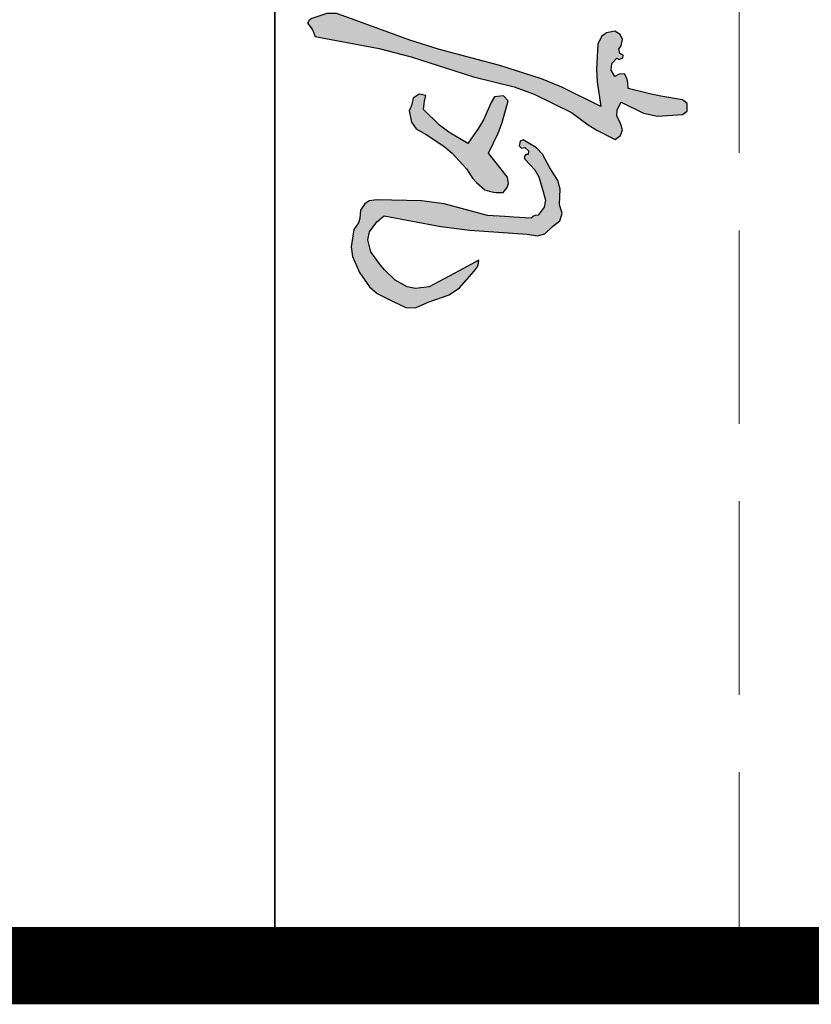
# Model space of a CAD drawing. Extents: x 797781 to 1255204, y 21234 to 1024248.
# Tile 975 of 1056: x 1155245 to 1155757, y 605488 to 606124. Entities that reach past the tile are written whole.
import ezdxf

# ---------------------------------------------------------------- set-up
doc = ezdxf.new("R2010")
doc.units = 0
doc.header["$LTSCALE"] = 1000
doc.header["$MEASUREMENT"] = 0
doc.linetypes.add('230303生产综合楼-平面图_t8$0$DASH', pattern=[0.35, 0.25, -0.1])
doc.layers.add('230303生产综合楼-平面图_t8$0$不打印线', color=5, linetype='230303生产综合楼-平面图_t8$0$DASH', lineweight=0, plot=False)
doc.layers.add('230303生产综合楼-平面图_t8$0$图框', color=4, linetype='Continuous', lineweight=35)
doc.layers.add('A-ANNO-TEXT', color=7, linetype='Continuous', lineweight=25)
doc.layers.add('PUB_TITLE', color=4, linetype='Continuous')

# ---------------------------------------------------------------- blocks, each defined once
blk = doc.blocks.new('陈岚')
h = blk.add_hatch(color=256)
h.paths.add_polyline_path([(-3.97583878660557, 1.115385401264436), (-3.925680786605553, 1.233462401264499), (-3.919030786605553, 1.309939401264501), (-3.94805478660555, 1.434902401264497), (-3.990838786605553, 1.559401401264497), (-4.054106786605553, 1.624587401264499), (-4.177273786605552, 1.671067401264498), (-4.288731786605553, 1.7406784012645), (-4.365898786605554, 1.759131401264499), (-4.496790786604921, 1.747473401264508), (-4.936480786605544, 1.708949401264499), (-5.157754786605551, 1.6663964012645), (-5.580370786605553, 1.5390924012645), (-5.645457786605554, 1.503923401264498), (-5.676668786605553, 1.482643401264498), (-5.733183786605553, 1.434902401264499), (-5.744699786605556, 1.368288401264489), (-5.750256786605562, 1.334945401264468), (-5.760967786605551, 1.268197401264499), (-5.691688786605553, 1.257342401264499), (-5.631726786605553, 1.297317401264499), (-5.615100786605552, 1.365442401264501), (-5.456995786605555, 1.447995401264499), (-5.367684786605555, 1.477277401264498), (-5.191393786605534, 1.504362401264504), (-5.131640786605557, 1.517241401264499), (-5.098333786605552, 1.517241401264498), (-5.038580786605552, 1.504362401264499), (-4.943640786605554, 0.6956524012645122), (-4.908841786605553, 0.2892014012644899), (-4.864930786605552, -0.5238775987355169), (-4.806296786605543, -1.257817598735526), (-4.774341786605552, -1.624605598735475), (-4.705171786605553, -2.357628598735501), (-4.696142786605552, -2.404569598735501), (-4.677186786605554, -2.4311075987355), (-4.635711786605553, -2.4548725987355), (-4.559575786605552, -2.411021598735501), (-4.524927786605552, -2.3609745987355), (-4.510682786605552, -2.2742755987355), (-4.591717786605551, -1.772641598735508), (-4.616912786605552, -1.517888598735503), (-4.635711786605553, -1.0100985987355), (-4.699707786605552, -0.5357025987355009), (-4.713760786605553, -0.2939985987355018), (-4.705171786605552, 0.1846174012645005), (-4.718312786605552, 0.2403684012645), (-4.708272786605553, 0.2805304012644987), (-4.670441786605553, 0.3235384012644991), (-4.522161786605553, 0.3742254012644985), (-4.447136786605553, 0.4309104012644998), (-4.357870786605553, 0.5597034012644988), (-4.164779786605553, 0.7480454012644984), (-4.082548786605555, 0.8676554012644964)])
h.paths.add_polyline_path([(-4.848408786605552, 1.1266144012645), (-4.837145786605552, 1.5738224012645), (-4.727869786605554, 1.648691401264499), (-4.638574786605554, 1.6638904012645), (-4.510682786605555, 1.629391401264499), (-4.350190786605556, 1.610076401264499), (-4.262931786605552, 1.5705624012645), (-4.142543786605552, 1.4626864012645), (-4.090067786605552, 1.3522714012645), (-4.090067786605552, 1.2674754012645), (-4.142543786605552, 1.157061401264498), (-4.204848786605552, 0.9678614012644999), (-4.259169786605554, 0.8743094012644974), (-4.392600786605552, 0.726407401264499), (-4.485722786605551, 0.5892584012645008), (-4.559855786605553, 0.5280184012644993), (-4.712117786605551, 0.4624584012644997), (-4.822462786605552, 0.8959854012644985)], flags=16)
h.paths.add_polyline_path([(-2.534519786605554, 1.294072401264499), (-2.510800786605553, 1.3138374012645), (-2.468550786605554, 1.323765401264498), (-2.113999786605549, 1.347960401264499), (-1.935123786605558, 1.379193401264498), (-1.593351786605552, 1.4765784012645), (-1.541194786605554, 1.507593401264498), (-1.523776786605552, 1.568557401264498), (-1.551675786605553, 1.622445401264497), (-1.67094778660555, 1.689483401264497), (-1.748522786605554, 1.707260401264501), (-1.885084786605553, 1.698851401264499), (-1.965702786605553, 1.7241754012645), (-2.025418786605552, 1.7142224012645), (-2.093465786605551, 1.6641214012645), (-2.081301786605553, 1.610689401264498), (-2.064796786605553, 1.582631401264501), (-2.024005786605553, 1.546038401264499), (-2.246165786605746, 1.52271140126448), (-2.357307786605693, 1.511597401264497), (-2.579687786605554, 1.490470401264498), (-2.557104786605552, 1.793291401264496), (-2.568702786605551, 1.951309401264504), (-2.635255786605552, 2.2475874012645), (-2.684284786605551, 2.285029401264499), (-2.750854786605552, 2.2759524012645), (-2.788068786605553, 2.2267494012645), (-2.769387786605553, 1.910561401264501), (-2.769387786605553, 1.751089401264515), (-2.788068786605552, 1.434902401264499), (-3.118784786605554, 1.407587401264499), (-3.28599078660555, 1.373289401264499), (-3.600753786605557, 1.2681974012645), (-3.728175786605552, 1.211141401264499), (-3.790154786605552, 1.154188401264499), (-3.857756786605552, 1.032032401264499), (-3.885448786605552, 0.9818934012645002), (-3.871055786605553, 0.9243214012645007), (-3.823026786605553, 0.8931124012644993), (-3.740959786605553, 0.8910594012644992), (-3.688952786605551, 0.9141734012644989), (-3.635483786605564, 0.9764644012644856), (-3.571251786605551, 1.053590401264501), (-3.532064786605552, 1.088422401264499), (-3.447940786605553, 1.143169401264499), (-3.175252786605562, 1.200412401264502), (-3.037121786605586, 1.222736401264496), (-2.760284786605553, 1.254305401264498), (-2.766425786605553, 0.830244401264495), (-2.786107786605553, 0.6165584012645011), (-2.857528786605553, 0.1985094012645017), (-2.883527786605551, -0.1229275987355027), (-2.889108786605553, -0.2847645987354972), (-2.885312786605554, -0.6072295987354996), (-2.878599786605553, -0.6459445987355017), (-2.854567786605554, -0.6699765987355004), (-2.815852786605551, -0.6766895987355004), (-2.557032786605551, -0.6575695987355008), (-2.422310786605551, -0.6201465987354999), (-2.190709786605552, -0.503039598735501), (-2.138965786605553, -0.4507525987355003), (-2.077560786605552, -0.4389435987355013), (-2.010113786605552, -0.4683085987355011), (-1.956014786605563, -0.9735585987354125), (-1.93100578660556, -1.226427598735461), (-1.885084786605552, -1.732485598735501), (-2.008382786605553, -1.694933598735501), (-2.075796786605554, -1.686140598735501), (-2.204601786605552, -1.690809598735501), (-2.138231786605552, -1.793624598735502), (-2.082070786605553, -1.839874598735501), (-1.968437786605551, -1.885298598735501), (-1.91631378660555, -1.890892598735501), (-1.885169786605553, -1.910357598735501), (-1.857300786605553, -1.954758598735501), (-1.777123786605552, -1.964489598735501), (-1.717025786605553, -1.934440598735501), (-1.676703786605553, -1.864460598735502), (-1.764115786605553, -1.248033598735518), (-1.794788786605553, -0.9371205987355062), (-1.829516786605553, -0.3154965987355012), (-1.66402778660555, -0.2635685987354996), (-1.579616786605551, -0.2039845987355), (-1.475269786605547, -0.0654395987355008), (-1.401966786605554, 0.0388504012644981), (-1.380117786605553, 0.1128034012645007), (-1.384970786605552, 0.2401854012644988), (-1.553559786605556, 0.4225084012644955), (-1.650667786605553, 0.5053364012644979), (-1.857300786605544, 0.6430554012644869), (-1.932268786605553, 0.6858244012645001), (-1.992785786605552, 0.6897284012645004), (-2.072627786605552, 0.6569474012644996), (-2.109790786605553, 0.3256044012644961), (-2.108361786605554, 0.1541024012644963), (-2.065681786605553, -0.1765755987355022), (-2.040891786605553, -0.1990435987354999), (-2.044460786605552, -0.2418735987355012), (-2.07262778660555, -0.2599285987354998), (-2.292209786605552, -0.3486205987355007), (-2.401957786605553, -0.3930745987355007), (-2.621363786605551, -0.4822005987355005), (-2.660261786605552, -0.4822005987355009), (-2.679710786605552, -0.4822005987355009), (-2.718607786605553, -0.4822005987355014), (-2.692169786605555, 0.2150944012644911), (-2.658606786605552, 0.5647164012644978), (-2.551903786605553, 1.254305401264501)])
h.paths.add_polyline_path([(-1.940978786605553, 0.4690934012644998), (-1.885084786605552, 0.5319184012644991), (-1.742903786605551, 0.4689114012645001), (-1.673782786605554, 0.4080184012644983), (-1.593351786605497, 0.2749154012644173), (-1.552201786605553, 0.2054194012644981), (-1.548239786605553, 0.1479684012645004), (-1.579459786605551, 0.0734814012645), (-1.677065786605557, -0.0349075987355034), (-1.734602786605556, -0.0838145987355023), (-1.857300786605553, -0.1626835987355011), (-1.919459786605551, 0.0229394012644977), (-1.931544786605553, 0.1286764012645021), (-1.912868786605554, 0.3235384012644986), (-1.950348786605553, 0.3988134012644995)], flags=16)
h.paths.add_polyline_path([(-3.593807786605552, -1.301832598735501), (-3.537311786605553, -1.275250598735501), (-3.513749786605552, -1.213399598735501), (-3.538239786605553, -1.1559655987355), (-3.617816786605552, -1.114786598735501), (-3.693518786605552, -1.124249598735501), (-3.760511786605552, -1.1837495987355), (-3.822779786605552, -1.258907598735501), (-3.829919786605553, -1.342202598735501), (-3.781349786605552, -1.4268605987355), (-3.674408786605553, -1.519823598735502), (-3.60555678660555, -1.556544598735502), (-3.468778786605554, -1.5935655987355), (-3.362517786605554, -1.615492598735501), (-3.289968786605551, -1.598309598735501), (-3.204829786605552, -1.5310505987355), (-3.196424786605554, -1.510287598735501), (-3.210457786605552, -1.485728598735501), (-3.232613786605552, -1.482428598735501), (-3.341671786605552, -1.511341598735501), (-3.417697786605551, -1.498037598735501), (-3.51045478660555, -1.433806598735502), (-3.570984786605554, -1.418491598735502), (-3.605987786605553, -1.363069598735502)], flags=17)
h.paths.add_polyline_path([(-0.6955067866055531, -0.8473235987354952), (-0.752882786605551, -0.6905815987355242), (-0.7733557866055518, -0.6406705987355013), (-0.8459987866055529, -0.6253775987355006), (-0.8848567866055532, -0.662797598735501), (-0.9130757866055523, -0.6524595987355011), (-0.9460607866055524, -0.6744495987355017), (-0.9473717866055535, -0.7044735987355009), (-0.8833727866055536, -0.8536415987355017), (-0.8720767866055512, -0.9472325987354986), (-0.8987487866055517, -1.107343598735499), (-0.9406357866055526, -1.1439635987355), (-0.9371337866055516, -1.214004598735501), (-0.8918027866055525, -1.246263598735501), (-0.810390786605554, -1.222950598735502), (-0.7664367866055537, -1.184729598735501), (-0.7320447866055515, -1.107343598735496), (-0.6905897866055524, -0.9456605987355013)])
h.paths.add_polyline_path([(1.706011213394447, 1.4071184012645), (1.663840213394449, 1.4579434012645), (1.607877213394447, 1.472542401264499), (1.546252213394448, 1.448794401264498), (1.472506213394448, 1.4098484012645), (1.414047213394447, 1.407899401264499), (1.337871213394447, 1.441848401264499), (1.432385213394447, 1.669793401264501), (1.451255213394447, 1.808170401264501), (1.421223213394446, 2.053098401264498), (1.383244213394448, 2.0974784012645), (1.308948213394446, 2.093940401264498), (1.27535721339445, 2.046152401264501), (1.254100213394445, 1.828327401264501), (1.238762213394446, 1.719571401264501), (1.198951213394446, 1.504362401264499), (1.141307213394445, 1.497810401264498), (1.111761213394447, 1.488947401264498), (1.060030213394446, 1.462686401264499), (1.060290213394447, 1.422233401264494), (1.066663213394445, 1.399926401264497), (1.087814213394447, 1.365442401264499), (1.027760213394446, 1.325198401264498), (0.964004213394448, 1.3276504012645), (0.9072182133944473, 1.372388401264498), (0.9203032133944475, 1.397825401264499), (0.9009982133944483, 1.432574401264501), (0.8724872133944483, 1.4349024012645), (0.858842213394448, 1.3996614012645), (0.8132852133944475, 1.3856444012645), (0.7821892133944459, 1.407118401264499), (0.7208222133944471, 1.416806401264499), (0.6723382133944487, 1.3925644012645), (0.6432682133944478, 1.3376584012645), (0.6634822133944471, 1.255421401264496), (0.7035562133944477, 1.209336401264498), (0.7821892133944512, 1.177899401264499), (1.028252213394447, 1.180186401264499), (1.153137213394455, 1.1943774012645), (1.393439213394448, 1.247359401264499), (1.226392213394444, 0.8505704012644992), (1.157520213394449, 0.6439534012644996), (1.053084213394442, 0.2262934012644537), (0.9314562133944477, -0.3740525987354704), (0.8575572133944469, -0.6724365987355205), (0.6849452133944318, -1.260155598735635), (0.6430532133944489, -1.410233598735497), (0.6480972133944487, -1.504390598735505), (0.7057832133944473, -1.649133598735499), (0.7219562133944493, -1.668997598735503), (0.7323012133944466, -1.677864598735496), (0.7544052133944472, -1.690809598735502), (0.7988202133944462, -1.650312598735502), (0.8249692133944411, -1.632880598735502), (0.8794332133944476, -1.607457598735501), (0.9603392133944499, -0.9679095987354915), (1.020513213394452, -0.6488465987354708), (1.178113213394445, -0.0237635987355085), (1.25288021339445, 0.3808164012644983), (1.312508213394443, 0.5824154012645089), (1.469846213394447, 0.9625724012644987), (1.579842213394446, 1.131226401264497), (1.627832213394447, 1.22156140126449)])
h.paths.add_polyline_path([(2.215991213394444, 0.0692164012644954), (2.282531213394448, 0.1568334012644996), (2.297940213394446, 0.2276284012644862), (2.300823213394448, 0.2651114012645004), (2.296423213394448, 0.3374304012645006), (2.24708421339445, 0.3760954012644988), (2.204814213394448, 0.3857024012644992), (2.143610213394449, 0.3721604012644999), (2.054580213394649, 0.2917204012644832), (2.010125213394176, 0.2514334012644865), (1.921337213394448, 0.1707254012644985), (1.71694821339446, 0.253773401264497), (1.609580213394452, 0.2862664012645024), (1.393439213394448, 0.3304844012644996), (1.347616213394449, 0.2807824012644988), (1.361758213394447, 0.1959324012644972), (1.421223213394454, 0.1637794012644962), (1.594659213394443, 0.0989524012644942), (1.679438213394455, 0.0579764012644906), (1.837985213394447, -0.0376555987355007), (1.738156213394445, -0.2341385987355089), (1.675333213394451, -0.3283725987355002), (1.532360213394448, -0.4960935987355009), (1.47655921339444, -0.4938675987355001), (1.448576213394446, -0.491068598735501), (1.39343921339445, -0.4822005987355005), (1.38430821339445, -0.5471345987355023), (1.425959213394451, -0.603661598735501), (1.490684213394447, -0.6141755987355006), (1.515689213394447, -0.6225105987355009), (1.528192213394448, -0.6266785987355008), (1.553198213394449, -0.6350135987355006), (1.664262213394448, -0.6069415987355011), (1.725258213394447, -0.5573825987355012), (1.775471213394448, -0.4544165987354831), (1.879736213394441, -0.2739975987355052), (1.944034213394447, -0.1882675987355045), (2.08804221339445, -0.0376555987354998), (2.175659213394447, 0.0288844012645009)])
h.paths.add_polyline_path([(2.602048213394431, 0.8444904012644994), (2.540021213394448, 0.9119554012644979), (2.466253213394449, 0.9303974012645), (2.379775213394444, 0.9000584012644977), (2.230444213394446, 0.8969114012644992), (2.146880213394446, 0.8690564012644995), (2.025528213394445, 0.7819754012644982), (1.897887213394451, 0.7005684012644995), (1.839754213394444, 0.6377224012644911), (1.768525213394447, 0.5041344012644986), (1.783183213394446, 0.4736774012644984), (1.828133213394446, 0.4661854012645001), (1.851877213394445, 0.4902424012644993), (1.840571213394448, 0.5239794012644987), (1.872049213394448, 0.5633284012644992), (1.907445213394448, 0.5597034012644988), (1.910705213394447, 0.5375414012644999), (1.935319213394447, 0.5234764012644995), (1.956068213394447, 0.5319184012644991), (2.053714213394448, 0.6357974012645), (2.120249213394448, 0.6791224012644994), (2.254747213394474, 0.7264074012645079), (2.346413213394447, 0.7607194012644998), (2.416297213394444, 0.7527324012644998), (2.497858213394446, 0.6986234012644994), (2.505184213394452, 0.6684364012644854), (2.512834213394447, 0.6531364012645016), (2.532588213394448, 0.6291634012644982), (2.532588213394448, 0.4569014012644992), (2.532588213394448, 0.3707714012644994), (2.532588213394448, 0.1985094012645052), (2.446424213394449, -0.2332295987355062), (2.429264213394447, -0.4591625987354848), (2.449235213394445, -0.8989625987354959), (2.463455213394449, -0.9731935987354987), (2.494133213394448, -1.015376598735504), (2.560372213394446, -1.051775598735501), (2.641258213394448, -1.053675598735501), (2.685179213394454, -1.066224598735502), (2.754861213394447, -1.1073435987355), (2.924171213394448, -1.122707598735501), (3.021245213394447, -1.1032925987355), (3.171622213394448, -1.0239915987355), (3.308692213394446, -0.916019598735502), (3.368242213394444, -0.8376645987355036), (3.43557121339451, -0.6766895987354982), (3.488439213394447, -0.5481025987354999), (3.484649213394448, -0.4533425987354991), (3.421679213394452, -0.329388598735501), (3.336385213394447, -0.1289275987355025), (3.260975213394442, -0.0315235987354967), (3.088270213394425, 0.101265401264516), (3.049111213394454, 0.1281104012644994), (3.024289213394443, 0.1374194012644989), (2.977133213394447, 0.1429414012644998), (3.094192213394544, -0.0457645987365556), (3.152539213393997, -0.1402315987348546), (3.268867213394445, -0.3293885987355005), (3.295387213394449, -0.4639585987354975), (3.285397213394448, -0.5455475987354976), (3.227190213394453, -0.6697435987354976), (3.129652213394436, -0.780203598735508), (3.076263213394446, -0.8321885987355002), (2.963241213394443, -0.9267465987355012), (2.848125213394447, -0.9627975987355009), (2.765413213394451, -0.9512555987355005), (2.664562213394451, -0.8850705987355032), (2.639304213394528, -0.8575155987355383), (2.626799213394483, -0.8436215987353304), (2.602048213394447, -0.8156105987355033), (2.671861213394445, -0.2519715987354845), (2.690049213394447, 0.0334384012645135), (2.692346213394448, 0.6013794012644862), (2.701867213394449, 0.7046764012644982), (2.676693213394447, 0.7724534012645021)])
for p, q in [((-2.750854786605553, 2.275952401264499), (-2.788068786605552, 2.2267494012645)), ((-2.684284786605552, 2.285029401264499), (-2.750854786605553, 2.275952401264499)), ((-2.635255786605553, 2.247587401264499), (-2.684284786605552, 2.285029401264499)), ((-2.568702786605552, 1.951309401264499), (-2.635255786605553, 2.247587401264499)), ((-2.788068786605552, 2.2267494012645), (-2.769387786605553, 1.910561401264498)), ((1.275357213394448, 2.046152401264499), (1.254100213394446, 1.8283274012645)), ((1.308948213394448, 2.093940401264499), (1.275357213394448, 2.046152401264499)), ((1.383244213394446, 2.0974784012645), (1.308948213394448, 2.093940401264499)), ((1.421223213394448, 2.053098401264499), (1.383244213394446, 2.0974784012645)), ((1.451255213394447, 1.808170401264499), (1.421223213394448, 2.053098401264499)), ((-2.557104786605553, 1.793291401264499), (-2.568702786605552, 1.951309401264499)), ((-2.769387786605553, 1.910561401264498), (-2.769387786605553, 1.751089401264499)), ((-4.496790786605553, 1.747473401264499), (-4.936480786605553, 1.708949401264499)), ((-4.365898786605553, 1.759131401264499), (-4.496790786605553, 1.747473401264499)), ((-4.288731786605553, 1.7406784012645), (-4.365898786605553, 1.759131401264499)), ((-2.769387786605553, 1.751089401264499), (-2.788068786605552, 1.434902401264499)), ((-2.579687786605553, 1.490470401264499), (-2.557104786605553, 1.793291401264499)), ((1.254100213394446, 1.8283274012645), (1.238762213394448, 1.719571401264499)), ((1.432385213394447, 1.669793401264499), (1.451255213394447, 1.808170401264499)), ((-5.157754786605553, 1.6663964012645), (-5.580370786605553, 1.539092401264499)), ((-4.936480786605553, 1.708949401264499), (-5.157754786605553, 1.6663964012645)), ((-4.727869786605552, 1.648691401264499), (-4.837145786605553, 1.573822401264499)), ((-4.638574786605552, 1.663890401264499), (-4.727869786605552, 1.648691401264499)), ((-4.510682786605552, 1.629391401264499), (-4.638574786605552, 1.663890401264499)), ((-4.177273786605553, 1.6710674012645), (-4.288731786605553, 1.7406784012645)), ((-4.054106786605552, 1.624587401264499), (-4.177273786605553, 1.6710674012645)), ((-2.025418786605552, 1.714222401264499), (-2.093465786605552, 1.6641214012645)), ((-2.093465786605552, 1.6641214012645), (-2.081301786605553, 1.6106894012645)), ((-1.965702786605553, 1.724175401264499), (-2.025418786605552, 1.714222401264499)), ((-1.885084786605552, 1.698851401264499), (-1.965702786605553, 1.724175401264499)), ((-1.748522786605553, 1.7072604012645), (-1.885084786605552, 1.698851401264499)), ((-1.670947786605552, 1.689483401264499), (-1.748522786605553, 1.7072604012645)), ((-1.551675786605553, 1.622445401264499), (-1.670947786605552, 1.689483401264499)), ((1.238762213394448, 1.719571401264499), (1.198951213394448, 1.504362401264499)), ((1.337871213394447, 1.441848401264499), (1.432385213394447, 1.669793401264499)), ((-4.837145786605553, 1.573822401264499), (-4.848408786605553, 1.1266144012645)), ((-4.350190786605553, 1.610076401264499), (-4.510682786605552, 1.629391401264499)), ((-4.262931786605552, 1.570562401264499), (-4.350190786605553, 1.610076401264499)), ((-4.142543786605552, 1.462686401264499), (-4.262931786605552, 1.570562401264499)), ((-3.990838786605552, 1.559401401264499), (-4.054106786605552, 1.624587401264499)), ((-3.948054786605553, 1.434902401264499), (-3.990838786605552, 1.559401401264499)), ((-2.081301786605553, 1.6106894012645), (-2.064796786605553, 1.582631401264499)), ((-2.064796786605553, 1.582631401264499), (-2.024005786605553, 1.546038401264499)), ((-1.523776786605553, 1.568557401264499), (-1.551675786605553, 1.622445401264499)), ((-1.541194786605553, 1.507593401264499), (-1.523776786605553, 1.568557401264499)), ((-5.676668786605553, 1.482643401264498), (-5.733183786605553, 1.434902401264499)), ((-5.645457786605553, 1.503923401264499), (-5.676668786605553, 1.482643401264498)), ((-5.580370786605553, 1.539092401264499), (-5.645457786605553, 1.503923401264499)), ((-5.456995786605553, 1.4479954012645), (-5.367684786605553, 1.477277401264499)), ((-5.367684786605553, 1.477277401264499), (-5.191393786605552, 1.504362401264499)), ((-5.191393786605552, 1.504362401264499), (-5.131640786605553, 1.517241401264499)), ((-5.131640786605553, 1.517241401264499), (-5.098333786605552, 1.517241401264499)), ((-5.098333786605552, 1.517241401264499), (-5.038580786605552, 1.504362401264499)), ((-5.038580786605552, 1.504362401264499), (-4.943640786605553, 0.6956524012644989)), ((-4.090067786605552, 1.3522714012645), (-4.142543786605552, 1.462686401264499)), ((-2.357307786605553, 1.511597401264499), (-2.579687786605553, 1.490470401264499)), ((-2.246165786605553, 1.522711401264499), (-2.357307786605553, 1.511597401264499)), ((-2.024005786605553, 1.546038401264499), (-2.246165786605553, 1.522711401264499)), ((-1.935123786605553, 1.379193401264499), (-1.593351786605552, 1.4765784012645)), ((-1.593351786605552, 1.4765784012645), (-1.541194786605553, 1.507593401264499)), ((1.111761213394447, 1.488947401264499), (1.060030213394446, 1.462686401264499)), ((1.060030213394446, 1.462686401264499), (1.060290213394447, 1.422233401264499)), ((1.141307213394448, 1.497810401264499), (1.111761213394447, 1.488947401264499)), ((1.198951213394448, 1.504362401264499), (1.141307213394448, 1.497810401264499)), ((1.607877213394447, 1.4725424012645), (1.546252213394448, 1.448794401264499)), ((1.663840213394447, 1.457943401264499), (1.607877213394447, 1.4725424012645)), ((1.706011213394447, 1.407118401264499), (1.663840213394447, 1.457943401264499)), ((-5.744699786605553, 1.3682884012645), (-5.750256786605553, 1.334945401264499)), ((-5.733183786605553, 1.434902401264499), (-5.744699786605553, 1.3682884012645)), ((-5.631726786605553, 1.297317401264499), (-5.615100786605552, 1.3654424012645)), ((-5.615100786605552, 1.3654424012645), (-5.456995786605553, 1.4479954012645)), ((-3.919030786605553, 1.3099394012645), (-3.948054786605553, 1.434902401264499)), ((-3.285990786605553, 1.3732894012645), (-3.600753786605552, 1.268197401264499)), ((-3.118784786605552, 1.407587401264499), (-3.285990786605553, 1.3732894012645)), ((-2.788068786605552, 1.434902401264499), (-3.118784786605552, 1.407587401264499)), ((-2.113999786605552, 1.347960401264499), (-1.935123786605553, 1.379193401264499)), ((0.6723382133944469, 1.392564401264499), (0.6432682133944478, 1.337658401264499)), ((0.7208222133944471, 1.416806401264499), (0.6723382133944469, 1.392564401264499)), ((0.7821892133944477, 1.407118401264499), (0.7208222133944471, 1.416806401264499)), ((0.8132852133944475, 1.385644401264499), (0.7821892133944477, 1.407118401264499)), ((0.8588422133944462, 1.399661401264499), (0.8132852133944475, 1.385644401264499)), ((0.8724872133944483, 1.434902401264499), (0.8588422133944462, 1.399661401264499)), ((0.9009982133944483, 1.4325744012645), (0.8724872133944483, 1.434902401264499)), ((0.9203032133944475, 1.397825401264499), (0.9009982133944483, 1.4325744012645)), ((0.9072182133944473, 1.372388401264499), (0.9203032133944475, 1.397825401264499)), ((0.964004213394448, 1.327650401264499), (0.9072182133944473, 1.372388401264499)), ((1.087814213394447, 1.3654424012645), (1.027760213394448, 1.325198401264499)), ((1.060290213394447, 1.422233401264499), (1.066663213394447, 1.399926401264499)), ((1.066663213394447, 1.399926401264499), (1.087814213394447, 1.3654424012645)), ((1.414047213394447, 1.407899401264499), (1.337871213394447, 1.441848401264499)), ((1.472506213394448, 1.409848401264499), (1.414047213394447, 1.407899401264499)), ((1.546252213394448, 1.448794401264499), (1.472506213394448, 1.409848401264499)), ((1.627832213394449, 1.221561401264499), (1.706011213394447, 1.407118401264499)), ((-5.750256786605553, 1.334945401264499), (-5.760967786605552, 1.268197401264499)), ((-5.760967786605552, 1.268197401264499), (-5.691688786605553, 1.257342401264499)), ((-5.691688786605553, 1.257342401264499), (-5.631726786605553, 1.297317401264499)), ((-4.142543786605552, 1.157061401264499), (-4.090067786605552, 1.267475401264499)), ((-4.090067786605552, 1.267475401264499), (-4.090067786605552, 1.3522714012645)), ((-3.925680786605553, 1.233462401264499), (-3.919030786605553, 1.3099394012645)), ((-3.600753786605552, 1.268197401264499), (-3.728175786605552, 1.211141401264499)), ((-2.551903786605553, 1.254305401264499), (-2.534519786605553, 1.294072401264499)), ((-2.534519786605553, 1.294072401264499), (-2.510800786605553, 1.313837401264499)), ((-2.510800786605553, 1.313837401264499), (-2.468550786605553, 1.323765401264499)), ((-2.468550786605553, 1.323765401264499), (-2.113999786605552, 1.347960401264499)), ((0.6432682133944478, 1.337658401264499), (0.6634822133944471, 1.255421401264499)), ((1.027760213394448, 1.325198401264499), (0.964004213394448, 1.327650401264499)), ((-3.975838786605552, 1.1153854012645), (-3.925680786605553, 1.233462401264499)), ((-3.728175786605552, 1.211141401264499), (-3.790154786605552, 1.154188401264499)), ((-3.447940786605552, 1.143169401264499), (-3.175252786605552, 1.200412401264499)), ((-3.175252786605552, 1.200412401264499), (-3.037121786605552, 1.222736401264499)), ((-3.037121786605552, 1.222736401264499), (-2.760284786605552, 1.254305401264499)), ((-2.760284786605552, 1.254305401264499), (-2.766425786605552, 0.8302444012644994)), ((-2.658606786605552, 0.5647164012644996), (-2.551903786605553, 1.254305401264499)), ((0.6634822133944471, 1.255421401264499), (0.7035562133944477, 1.209336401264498)), ((0.7035562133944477, 1.209336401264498), (0.7821892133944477, 1.177899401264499)), ((0.7821892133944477, 1.177899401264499), (1.028252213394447, 1.180186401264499)), ((1.028252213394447, 1.180186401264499), (1.153137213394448, 1.194377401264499)), ((1.153137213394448, 1.194377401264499), (1.393439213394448, 1.247359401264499)), ((1.393439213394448, 1.247359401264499), (1.226392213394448, 0.8505704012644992)), ((1.579842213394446, 1.131226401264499), (1.627832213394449, 1.221561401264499)), ((-4.848408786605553, 1.1266144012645), (-4.822462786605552, 0.8959854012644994)), ((-4.204848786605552, 0.967861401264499), (-4.142543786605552, 1.157061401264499)), ((-4.082548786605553, 0.867655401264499), (-3.975838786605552, 1.1153854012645)), ((-3.790154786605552, 1.154188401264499), (-3.857756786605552, 1.032032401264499)), ((-3.571251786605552, 1.053590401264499), (-3.532064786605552, 1.088422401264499)), ((-3.532064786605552, 1.088422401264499), (-3.447940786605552, 1.143169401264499)), ((1.469846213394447, 0.9625724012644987), (1.579842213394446, 1.131226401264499)), ((-3.857756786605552, 1.032032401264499), (-3.885448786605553, 0.9818934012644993)), ((-3.885448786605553, 0.9818934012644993), (-3.871055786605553, 0.9243214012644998)), ((-3.688952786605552, 0.9141734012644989), (-3.635483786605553, 0.9764644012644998)), ((-3.635483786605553, 0.9764644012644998), (-3.571251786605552, 1.053590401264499)), ((-4.822462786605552, 0.8959854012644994), (-4.712117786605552, 0.4624584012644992)), ((-4.392600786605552, 0.726407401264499), (-4.259169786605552, 0.8743094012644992)), ((-4.259169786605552, 0.8743094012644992), (-4.204848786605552, 0.967861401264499)), ((-3.871055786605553, 0.9243214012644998), (-3.823026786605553, 0.8931124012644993)), ((-3.823026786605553, 0.8931124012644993), (-3.740959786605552, 0.8910594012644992)), ((-3.740959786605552, 0.8910594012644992), (-3.688952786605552, 0.9141734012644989)), ((1.312508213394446, 0.5824154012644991), (1.469846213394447, 0.9625724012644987)), ((2.230444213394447, 0.8969114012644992), (2.146880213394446, 0.8690564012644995)), ((2.379775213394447, 0.9000584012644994), (2.230444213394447, 0.8969114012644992)), ((2.466253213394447, 0.9303974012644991), (2.379775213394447, 0.9000584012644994)), ((2.540021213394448, 0.9119554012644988), (2.466253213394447, 0.9303974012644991)), ((2.602048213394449, 0.8444904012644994), (2.540021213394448, 0.9119554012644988)), ((-4.164779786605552, 0.7480454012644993), (-4.082548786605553, 0.867655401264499)), ((-2.766425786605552, 0.8302444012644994), (-2.786107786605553, 0.6165584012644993)), ((1.226392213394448, 0.8505704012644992), (1.157520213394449, 0.6439534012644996)), ((2.025528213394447, 0.781975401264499), (1.897887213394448, 0.7005684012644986)), ((2.146880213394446, 0.8690564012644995), (2.025528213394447, 0.781975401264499)), ((2.676693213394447, 0.7724534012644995), (2.602048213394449, 0.8444904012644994)), ((-4.943640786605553, 0.6956524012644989), (-4.908841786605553, 0.2892014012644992)), ((-4.485722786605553, 0.589258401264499), (-4.392600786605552, 0.726407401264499)), ((-4.357870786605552, 0.5597034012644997), (-4.164779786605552, 0.7480454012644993)), ((-1.992785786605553, 0.6897284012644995), (-2.072627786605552, 0.6569474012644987)), ((-1.932268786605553, 0.6858244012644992), (-1.992785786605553, 0.6897284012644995)), ((-1.857300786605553, 0.6430554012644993), (-1.932268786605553, 0.6858244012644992)), ((1.897887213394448, 0.7005684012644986), (1.839754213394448, 0.6377224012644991)), ((2.053714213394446, 0.6357974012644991), (2.120249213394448, 0.6791224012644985)), ((2.120249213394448, 0.6791224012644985), (2.254747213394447, 0.726407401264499)), ((2.254747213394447, 0.726407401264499), (2.346413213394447, 0.7607194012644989)), ((2.346413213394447, 0.7607194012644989), (2.416297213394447, 0.7527324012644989)), ((2.416297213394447, 0.7527324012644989), (2.497858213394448, 0.6986234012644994)), ((2.497858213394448, 0.6986234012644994), (2.505184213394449, 0.6684364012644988)), ((2.701867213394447, 0.704676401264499), (2.676693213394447, 0.7724534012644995)), ((2.692346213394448, 0.6013794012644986), (2.701867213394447, 0.704676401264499)), ((-4.559855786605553, 0.5280184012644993), (-4.485722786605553, 0.589258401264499)), ((-2.786107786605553, 0.6165584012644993), (-2.857528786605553, 0.198509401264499)), ((-2.072627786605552, 0.6569474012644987), (-2.109790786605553, 0.3256044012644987)), ((-1.650667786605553, 0.5053364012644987), (-1.857300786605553, 0.6430554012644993)), ((1.157520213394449, 0.6439534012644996), (1.053084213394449, 0.226293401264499)), ((1.252880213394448, 0.3808164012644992), (1.312508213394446, 0.5824154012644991)), ((1.839754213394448, 0.6377224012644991), (1.768525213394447, 0.5041344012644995)), ((1.956068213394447, 0.5319184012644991), (2.053714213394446, 0.6357974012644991)), ((2.505184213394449, 0.6684364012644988), (2.512834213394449, 0.6531364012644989)), ((2.512834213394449, 0.6531364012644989), (2.532588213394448, 0.6291634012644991)), ((2.532588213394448, 0.6291634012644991), (2.532588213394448, 0.4569014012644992)), ((2.690049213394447, 0.0334384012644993), (2.692346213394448, 0.6013794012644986)), ((-4.712117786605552, 0.4624584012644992), (-4.559855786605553, 0.5280184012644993)), ((-4.447136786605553, 0.4309104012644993), (-4.357870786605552, 0.5597034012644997)), ((-2.692169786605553, 0.2150944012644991), (-2.658606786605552, 0.5647164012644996)), ((-1.885084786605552, 0.5319184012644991), (-1.940978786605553, 0.4690934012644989)), ((-1.742903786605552, 0.4689114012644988), (-1.885084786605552, 0.5319184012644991)), ((-1.553559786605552, 0.4225084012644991), (-1.650667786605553, 0.5053364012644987)), ((1.768525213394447, 0.5041344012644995), (1.783183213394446, 0.4736774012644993)), ((1.828133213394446, 0.4661854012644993), (1.851877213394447, 0.4902424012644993)), ((1.840571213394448, 0.5239794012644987), (1.872049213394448, 0.5633284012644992)), ((1.851877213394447, 0.4902424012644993), (1.840571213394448, 0.5239794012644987)), ((1.872049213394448, 0.5633284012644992), (1.907445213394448, 0.5597034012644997)), ((1.907445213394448, 0.5597034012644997), (1.910705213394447, 0.537541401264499)), ((1.910705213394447, 0.537541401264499), (1.935319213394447, 0.5234764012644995)), ((1.935319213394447, 0.5234764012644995), (1.956068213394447, 0.5319184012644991)), ((-4.522161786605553, 0.374225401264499), (-4.447136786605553, 0.4309104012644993)), ((-1.940978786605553, 0.4690934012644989), (-1.950348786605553, 0.3988134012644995)), ((-1.950348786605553, 0.3988134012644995), (-1.912868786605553, 0.3235384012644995)), ((-1.673782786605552, 0.4080184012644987), (-1.742903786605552, 0.4689114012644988)), ((-1.593351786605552, 0.274915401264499), (-1.673782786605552, 0.4080184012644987)), ((-1.384970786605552, 0.2401854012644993), (-1.553559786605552, 0.4225084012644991)), ((1.783183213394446, 0.4736774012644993), (1.828133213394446, 0.4661854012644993)), ((2.532588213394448, 0.4569014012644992), (2.532588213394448, 0.3707714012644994)), ((-4.708272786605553, 0.2805304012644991), (-4.670441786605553, 0.3235384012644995)), ((-4.670441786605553, 0.3235384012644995), (-4.522161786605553, 0.374225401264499)), ((-2.109790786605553, 0.3256044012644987), (-2.108361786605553, 0.1541024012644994)), ((-1.912868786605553, 0.3235384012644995), (-1.931544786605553, 0.128676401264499)), ((1.178113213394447, -0.0237635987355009), (1.252880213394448, 0.3808164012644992)), ((1.393439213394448, 0.3304844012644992), (1.347616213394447, 0.2807824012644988)), ((1.609580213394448, 0.2862664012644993), (1.393439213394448, 0.3304844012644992)), ((2.054580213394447, 0.2917204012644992), (2.010125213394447, 0.251433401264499)), ((2.143610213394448, 0.3721604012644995), (2.054580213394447, 0.2917204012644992)), ((2.204814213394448, 0.3857024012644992), (2.143610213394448, 0.3721604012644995)), ((2.247084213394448, 0.3760954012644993), (2.204814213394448, 0.3857024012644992)), ((2.296423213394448, 0.3374304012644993), (2.247084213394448, 0.3760954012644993)), ((2.300823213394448, 0.2651114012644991), (2.296423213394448, 0.3374304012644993)), ((2.532588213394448, 0.3707714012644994), (2.532588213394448, 0.198509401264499)), ((-4.908841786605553, 0.2892014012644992), (-4.864930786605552, -0.5238775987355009)), ((-4.718312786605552, 0.2403684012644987), (-4.708272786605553, 0.2805304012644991)), ((-4.705171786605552, 0.1846174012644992), (-4.718312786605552, 0.2403684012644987)), ((-2.857528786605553, 0.198509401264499), (-2.883527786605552, -0.122927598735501)), ((-2.718607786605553, -0.4822005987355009), (-2.692169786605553, 0.2150944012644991)), ((-1.552201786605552, 0.205419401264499), (-1.593351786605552, 0.274915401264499)), ((-1.548239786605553, 0.1479684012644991), (-1.552201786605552, 0.205419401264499)), ((-1.380117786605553, 0.1128034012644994), (-1.384970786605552, 0.2401854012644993)), ((1.053084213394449, 0.226293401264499), (0.9314562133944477, -0.3740525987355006)), ((1.347616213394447, 0.2807824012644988), (1.361758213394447, 0.195932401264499)), ((1.361758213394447, 0.195932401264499), (1.421223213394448, 0.1637794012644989)), ((1.716948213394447, 0.2537734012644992), (1.609580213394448, 0.2862664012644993)), ((1.921337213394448, 0.170725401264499), (1.716948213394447, 0.2537734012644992)), ((2.010125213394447, 0.251433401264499), (1.921337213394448, 0.170725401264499)), ((2.282531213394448, 0.1568334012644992), (2.297940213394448, 0.2276284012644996)), ((2.297940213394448, 0.2276284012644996), (2.300823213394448, 0.2651114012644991)), ((2.532588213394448, 0.198509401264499), (2.446424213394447, -0.2332295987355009)), ((-4.713760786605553, -0.2939985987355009), (-4.705171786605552, 0.1846174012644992)), ((-2.108361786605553, 0.1541024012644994), (-2.065681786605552, -0.1765755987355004)), ((-1.931544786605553, 0.128676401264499), (-1.919459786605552, 0.0229394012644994)), ((-1.579459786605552, 0.0734814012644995), (-1.548239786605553, 0.1479684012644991)), ((-1.401966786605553, 0.038850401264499), (-1.380117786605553, 0.1128034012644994)), ((1.421223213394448, 0.1637794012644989), (1.594659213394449, 0.0989524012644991)), ((1.594659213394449, 0.0989524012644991), (1.679438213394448, 0.057976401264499)), ((2.215991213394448, 0.0692164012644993), (2.282531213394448, 0.1568334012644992)), ((3.024289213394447, 0.1374194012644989), (2.977133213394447, 0.1429414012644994)), ((2.977133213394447, 0.1429414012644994), (3.094192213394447, -0.0457645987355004)), ((3.049111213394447, 0.1281104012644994), (3.024289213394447, 0.1374194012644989)), ((3.088270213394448, 0.1012654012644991), (3.049111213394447, 0.1281104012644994)), ((3.260975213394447, -0.0315235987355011), (3.088270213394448, 0.1012654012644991)), ((-1.919459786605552, 0.0229394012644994), (-1.857300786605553, -0.1626835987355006)), ((-1.677065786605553, -0.0349075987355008), (-1.579459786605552, 0.0734814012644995)), ((-1.475269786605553, -0.0654395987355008), (-1.401966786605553, 0.038850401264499)), ((1.679438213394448, 0.057976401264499), (1.837985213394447, -0.0376555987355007)), ((2.088042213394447, -0.0376555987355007), (2.175659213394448, 0.0288844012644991)), ((2.175659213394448, 0.0288844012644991), (2.215991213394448, 0.0692164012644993)), ((2.671861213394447, -0.2519715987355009), (2.690049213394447, 0.0334384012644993)), ((-1.857300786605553, -0.1626835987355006), (-1.734602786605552, -0.0838145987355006)), ((-1.734602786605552, -0.0838145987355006), (-1.677065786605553, -0.0349075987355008)), ((-1.579616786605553, -0.2039845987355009), (-1.475269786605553, -0.0654395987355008)), ((1.020513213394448, -0.648846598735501), (1.178113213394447, -0.0237635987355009)), ((1.837985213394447, -0.0376555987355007), (1.738156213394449, -0.2341385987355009)), ((1.944034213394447, -0.1882675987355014), (2.088042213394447, -0.0376555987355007)), ((3.094192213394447, -0.0457645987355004), (3.152539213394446, -0.1402315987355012)), ((3.336385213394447, -0.1289275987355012), (3.260975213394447, -0.0315235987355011)), ((-2.883527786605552, -0.122927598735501), (-2.889108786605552, -0.2847645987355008)), ((-2.065681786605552, -0.1765755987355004), (-2.040891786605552, -0.1990435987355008)), ((1.879736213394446, -0.2739975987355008), (1.944034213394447, -0.1882675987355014)), ((3.152539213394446, -0.1402315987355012), (3.268867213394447, -0.3293885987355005)), ((3.421679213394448, -0.3293885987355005), (3.336385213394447, -0.1289275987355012)), ((-2.889108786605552, -0.2847645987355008), (-2.885312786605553, -0.6072295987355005)), ((-2.072627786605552, -0.2599285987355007), (-2.292209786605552, -0.3486205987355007)), ((-2.044460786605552, -0.2418735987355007), (-2.072627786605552, -0.2599285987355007)), ((-2.040891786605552, -0.1990435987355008), (-2.044460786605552, -0.2418735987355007)), ((-1.829516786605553, -0.3154965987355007), (-1.664027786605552, -0.2635685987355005)), ((-1.664027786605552, -0.2635685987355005), (-1.579616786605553, -0.2039845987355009)), ((1.738156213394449, -0.2341385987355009), (1.675333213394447, -0.3283725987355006)), ((1.775471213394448, -0.4544165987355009), (1.879736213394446, -0.2739975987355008)), ((2.446424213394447, -0.2332295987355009), (2.429264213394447, -0.4591625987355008)), ((2.602048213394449, -0.8156105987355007), (2.671861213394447, -0.2519715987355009)), ((-4.699707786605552, -0.5357025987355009), (-4.713760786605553, -0.2939985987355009)), ((-2.292209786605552, -0.3486205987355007), (-2.401957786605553, -0.3930745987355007)), ((-1.794788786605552, -0.9371205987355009), (-1.829516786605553, -0.3154965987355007)), ((0.9314562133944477, -0.3740525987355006), (0.8575572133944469, -0.6724365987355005)), ((1.675333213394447, -0.3283725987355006), (1.532360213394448, -0.4960935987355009)), ((3.268867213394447, -0.3293885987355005), (3.295387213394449, -0.4639585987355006)), ((3.484649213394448, -0.4533425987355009), (3.421679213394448, -0.3293885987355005)), ((-2.679710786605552, -0.4822005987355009), (-2.718607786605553, -0.4822005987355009)), ((-2.660261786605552, -0.4822005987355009), (-2.679710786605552, -0.4822005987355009)), ((-2.621363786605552, -0.4822005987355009), (-2.660261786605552, -0.4822005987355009)), ((-2.401957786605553, -0.3930745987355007), (-2.621363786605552, -0.4822005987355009)), ((-2.190709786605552, -0.503039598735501), (-2.138965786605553, -0.4507525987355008)), ((-2.138965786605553, -0.4507525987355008), (-2.077560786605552, -0.4389435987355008)), ((-2.077560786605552, -0.4389435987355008), (-2.010113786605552, -0.4683085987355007)), ((-2.010113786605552, -0.4683085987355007), (-1.956014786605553, -0.9735585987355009)), ((1.393439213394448, -0.4822005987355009), (1.384308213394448, -0.547134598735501)), ((1.448576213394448, -0.4910685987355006), (1.393439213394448, -0.4822005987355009)), ((1.725258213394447, -0.5573825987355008), (1.775471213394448, -0.4544165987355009)), ((2.429264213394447, -0.4591625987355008), (2.449235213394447, -0.8989625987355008)), ((3.295387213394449, -0.4639585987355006), (3.285397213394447, -0.5455475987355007)), ((3.488439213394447, -0.5481025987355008), (3.484649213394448, -0.4533425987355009)), ((-4.864930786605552, -0.5238775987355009), (-4.806296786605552, -1.257817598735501)), ((-4.635711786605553, -1.010098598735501), (-4.699707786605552, -0.5357025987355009)), ((-2.422310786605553, -0.6201465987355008), (-2.190709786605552, -0.503039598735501)), ((1.384308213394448, -0.547134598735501), (1.425959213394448, -0.6036615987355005)), ((1.476559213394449, -0.493867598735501), (1.448576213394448, -0.4910685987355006)), ((1.532360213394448, -0.4960935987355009), (1.476559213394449, -0.493867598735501)), ((1.664262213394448, -0.6069415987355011), (1.725258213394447, -0.5573825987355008)), ((3.285397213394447, -0.5455475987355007), (3.227190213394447, -0.6697435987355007)), ((3.435571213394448, -0.6766895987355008), (3.488439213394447, -0.5481025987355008)), ((-2.885312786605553, -0.6072295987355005), (-2.878599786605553, -0.6459445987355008)), ((-2.878599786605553, -0.6459445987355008), (-2.854567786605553, -0.6699765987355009)), ((-2.854567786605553, -0.6699765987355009), (-2.815852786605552, -0.6766895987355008)), ((-2.815852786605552, -0.6766895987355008), (-2.557032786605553, -0.6575695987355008)), ((-2.557032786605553, -0.6575695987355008), (-2.422310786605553, -0.6201465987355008)), ((-0.9460607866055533, -0.6744495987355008), (-0.9473717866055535, -0.7044735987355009)), ((-0.9130757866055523, -0.6524595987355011), (-0.9460607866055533, -0.6744495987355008)), ((-0.8848567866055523, -0.6627975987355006), (-0.9130757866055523, -0.6524595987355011)), ((-0.8459987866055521, -0.6253775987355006), (-0.8848567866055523, -0.6627975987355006)), ((-0.7733557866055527, -0.6406705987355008), (-0.8459987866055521, -0.6253775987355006)), ((-0.7528827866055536, -0.6905815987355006), (-0.7733557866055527, -0.6406705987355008)), ((0.8575572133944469, -0.6724365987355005), (0.6849452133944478, -1.260155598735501)), ((0.9603392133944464, -0.9679095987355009), (1.020513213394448, -0.648846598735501)), ((1.425959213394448, -0.6036615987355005), (1.490684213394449, -0.6141755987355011)), ((1.490684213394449, -0.6141755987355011), (1.515689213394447, -0.6225105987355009)), ((1.515689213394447, -0.6225105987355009), (1.528192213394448, -0.6266785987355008)), ((1.528192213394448, -0.6266785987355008), (1.553198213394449, -0.6350135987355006)), ((1.553198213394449, -0.6350135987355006), (1.664262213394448, -0.6069415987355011)), ((3.227190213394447, -0.6697435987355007), (3.129652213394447, -0.7802035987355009)), ((3.368242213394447, -0.8376645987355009), (3.435571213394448, -0.6766895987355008)), ((-0.9473717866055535, -0.7044735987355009), (-0.8833727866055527, -0.8536415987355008)), ((-0.6955067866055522, -0.847323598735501), (-0.7528827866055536, -0.6905815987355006)), ((-0.8833727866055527, -0.8536415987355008), (-0.8720767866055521, -0.9472325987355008)), ((-0.6905897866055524, -0.9456605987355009), (-0.6955067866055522, -0.847323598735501)), ((2.626799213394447, -0.8436215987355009), (2.602048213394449, -0.8156105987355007)), ((2.639304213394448, -0.857515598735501), (2.626799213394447, -0.8436215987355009)), ((2.664562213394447, -0.8850705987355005), (2.639304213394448, -0.857515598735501)), ((3.076263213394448, -0.8321885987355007), (2.963241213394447, -0.9267465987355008)), ((3.129652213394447, -0.7802035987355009), (3.076263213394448, -0.8321885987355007)), ((3.308692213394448, -0.9160195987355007), (3.368242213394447, -0.8376645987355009)), ((-1.764115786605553, -1.248033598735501), (-1.794788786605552, -0.9371205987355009)), ((-0.8720767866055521, -0.9472325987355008), (-0.8987487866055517, -1.1073435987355)), ((-0.7320447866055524, -1.1073435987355), (-0.6905897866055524, -0.9456605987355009)), ((0.8794332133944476, -1.607457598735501), (0.9603392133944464, -0.9679095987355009)), ((2.449235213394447, -0.8989625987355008), (2.463455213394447, -0.9731935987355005)), ((2.765413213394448, -0.9512555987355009), (2.664562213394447, -0.8850705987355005)), ((2.848125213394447, -0.9627975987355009), (2.765413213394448, -0.9512555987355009)), ((2.963241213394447, -0.9267465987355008), (2.848125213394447, -0.9627975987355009)), ((3.171622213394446, -1.023991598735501), (3.308692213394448, -0.9160195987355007)), ((-4.616912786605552, -1.517888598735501), (-4.635711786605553, -1.010098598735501)), ((-1.956014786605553, -0.9735585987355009), (-1.931005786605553, -1.226427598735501)), ((2.463455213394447, -0.9731935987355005), (2.494133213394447, -1.015376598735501)), ((2.494133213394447, -1.015376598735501), (2.560372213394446, -1.051775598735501)), ((2.560372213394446, -1.051775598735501), (2.641258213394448, -1.053675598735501)), ((2.641258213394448, -1.053675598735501), (2.685179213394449, -1.066224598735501)), ((2.685179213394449, -1.066224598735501), (2.754861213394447, -1.1073435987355)), ((3.021245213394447, -1.103292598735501), (3.171622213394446, -1.023991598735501)), ((-3.693518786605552, -1.124249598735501), (-3.760511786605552, -1.183749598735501)), ((-3.617816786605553, -1.114786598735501), (-3.693518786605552, -1.124249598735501)), ((-3.538239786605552, -1.155965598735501), (-3.617816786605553, -1.114786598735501)), ((-3.513749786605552, -1.213399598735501), (-3.538239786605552, -1.155965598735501)), ((-0.8987487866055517, -1.1073435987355), (-0.9406357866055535, -1.143963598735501)), ((-0.9406357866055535, -1.143963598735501), (-0.9371337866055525, -1.214004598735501)), ((-0.7664367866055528, -1.184729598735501), (-0.7320447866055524, -1.1073435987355)), ((2.754861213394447, -1.1073435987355), (2.924171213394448, -1.122707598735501)), ((2.924171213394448, -1.122707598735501), (3.021245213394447, -1.103292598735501)), ((-4.806296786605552, -1.257817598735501), (-4.774341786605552, -1.624605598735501)), ((-3.822779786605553, -1.258907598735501), (-3.829919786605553, -1.342202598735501)), ((-3.760511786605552, -1.183749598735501), (-3.822779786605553, -1.258907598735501)), ((-3.537311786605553, -1.275250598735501), (-3.513749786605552, -1.213399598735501)), ((-1.931005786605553, -1.226427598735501), (-1.885084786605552, -1.732485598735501)), ((-1.676703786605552, -1.864460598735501), (-1.764115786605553, -1.248033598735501)), ((-0.9371337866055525, -1.214004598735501), (-0.8918027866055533, -1.246263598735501)), ((-0.8918027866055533, -1.246263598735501), (-0.8103907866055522, -1.222950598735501)), ((-0.8103907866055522, -1.222950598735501), (-0.7664367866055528, -1.184729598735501)), ((0.6849452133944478, -1.260155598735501), (0.6430532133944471, -1.410233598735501)), ((-3.829919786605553, -1.342202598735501), (-3.781349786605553, -1.426860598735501)), ((-3.605987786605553, -1.363069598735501), (-3.593807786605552, -1.301832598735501)), ((-3.593807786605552, -1.301832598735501), (-3.537311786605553, -1.275250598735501)), ((-3.781349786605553, -1.426860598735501), (-3.674408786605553, -1.519823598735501)), ((-3.570984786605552, -1.418491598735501), (-3.605987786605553, -1.363069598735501)), ((-3.510454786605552, -1.433806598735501), (-3.570984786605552, -1.418491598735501)), ((-3.417697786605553, -1.498037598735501), (-3.510454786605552, -1.433806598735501)), ((0.6430532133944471, -1.410233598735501), (0.6480972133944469, -1.504390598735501)), ((-4.591717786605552, -1.772641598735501), (-4.616912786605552, -1.517888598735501)), ((-3.674408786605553, -1.519823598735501), (-3.605556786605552, -1.556544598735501)), ((-3.341671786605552, -1.511341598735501), (-3.417697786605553, -1.498037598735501)), ((-3.232613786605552, -1.482428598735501), (-3.341671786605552, -1.511341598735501)), ((-3.289968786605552, -1.598309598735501), (-3.204829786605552, -1.531050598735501)), ((-3.210457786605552, -1.485728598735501), (-3.232613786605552, -1.482428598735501)), ((-3.196424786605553, -1.510287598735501), (-3.210457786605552, -1.485728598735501)), ((-3.204829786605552, -1.531050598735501), (-3.196424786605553, -1.510287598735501)), ((0.6480972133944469, -1.504390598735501), (0.7057832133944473, -1.649133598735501)), ((-4.774341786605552, -1.624605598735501), (-4.705171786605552, -2.357628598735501)), ((-3.605556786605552, -1.556544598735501), (-3.468778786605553, -1.593565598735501)), ((-3.468778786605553, -1.593565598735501), (-3.362517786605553, -1.615492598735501)), ((-3.362517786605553, -1.615492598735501), (-3.289968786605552, -1.598309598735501)), ((0.798820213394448, -1.650312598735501), (0.8249692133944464, -1.632880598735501)), ((0.8249692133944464, -1.632880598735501), (0.8794332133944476, -1.607457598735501)), ((-2.075796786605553, -1.686140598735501), (-2.204601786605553, -1.690809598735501)), ((-2.204601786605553, -1.690809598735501), (-2.138231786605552, -1.793624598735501)), ((-2.008382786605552, -1.694933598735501), (-2.075796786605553, -1.686140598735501)), ((-1.885084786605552, -1.732485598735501), (-2.008382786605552, -1.694933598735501)), ((0.7057832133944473, -1.649133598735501), (0.7219562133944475, -1.668997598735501)), ((0.7219562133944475, -1.668997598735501), (0.7323012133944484, -1.677864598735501)), ((0.7323012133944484, -1.677864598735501), (0.7544052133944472, -1.690809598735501)), ((0.7544052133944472, -1.690809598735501), (0.798820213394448, -1.650312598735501)), ((-4.510682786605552, -2.274275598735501), (-4.591717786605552, -1.772641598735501)), ((-2.138231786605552, -1.793624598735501), (-2.082070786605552, -1.839874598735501)), ((-2.082070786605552, -1.839874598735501), (-1.968437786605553, -1.885298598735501)), ((-1.968437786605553, -1.885298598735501), (-1.916313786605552, -1.890892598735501)), ((-1.916313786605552, -1.890892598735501), (-1.885169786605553, -1.910357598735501)), ((-1.885169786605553, -1.910357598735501), (-1.857300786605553, -1.954758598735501)), ((-1.777123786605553, -1.964489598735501), (-1.717025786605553, -1.934440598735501)), ((-1.717025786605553, -1.934440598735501), (-1.676703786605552, -1.864460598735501)), ((-1.857300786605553, -1.954758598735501), (-1.777123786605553, -1.964489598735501)), ((-4.524927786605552, -2.360974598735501), (-4.510682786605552, -2.274275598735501)), ((-4.705171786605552, -2.357628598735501), (-4.696142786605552, -2.404569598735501)), ((-4.696142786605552, -2.404569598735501), (-4.677186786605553, -2.431107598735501)), ((-4.635711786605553, -2.454872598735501), (-4.559575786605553, -2.411021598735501)), ((-4.559575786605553, -2.411021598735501), (-4.524927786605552, -2.360974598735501)), ((-4.677186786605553, -2.431107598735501), (-4.635711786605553, -2.454872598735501))]:
    blk.add_line(p, q)
blk = doc.blocks.new('230303生产综合楼-平面图_t8$0$图签')
at = {"layer": '230303生产综合楼-平面图_t8$0$不打印线', "linetype": '230303生产综合楼-平面图_t8$0$DASH'}
blk.add_line((-2700.000038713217, 18099.99655114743), (6.519258e-09, 18099.99655114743), dxfattribs=at)
at = {"layer": '230303生产综合楼-平面图_t8$0$图框', "linetype": 'Continuous'}
blk.add_line((-4000, 17499.9965511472), (0, 17499.9965511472), dxfattribs=at)
at = {"layer": 'A-ANNO-TEXT', "xscale": 131.2199999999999, "yscale": 131.2199999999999, "zscale": 131.2199999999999, "rotation": 356.3976698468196}
blk.add_blockref('陈岚', (-1302.60150685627, 17769.56330388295, 1526.9), dxfattribs=at)

msp = doc.modelspace()

# ---------------------------------------------------------------- linework, layer by layer
at = {"layer": 'PUB_TITLE', "const_width": 50}
msp.add_lwpolyline([(1146659.418539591, 605513.0775791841), (1175359.418539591, 605513.0775791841), (1175359.418539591, 645813.0775791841), (1146659.418539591, 645813.0775791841)], close=True, dxfattribs=at)

# ---------------------------------------------------------------- block references
at = {"xscale": 0.5, "yscale": 0.5, "zscale": 0.5, "rotation": 270}
msp.add_blockref('230303生产综合楼-平面图_t8$0$图签', (1146660.443539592, 605513.0775791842), dxfattribs=at)

doc.saveas('drawing.dxf')
